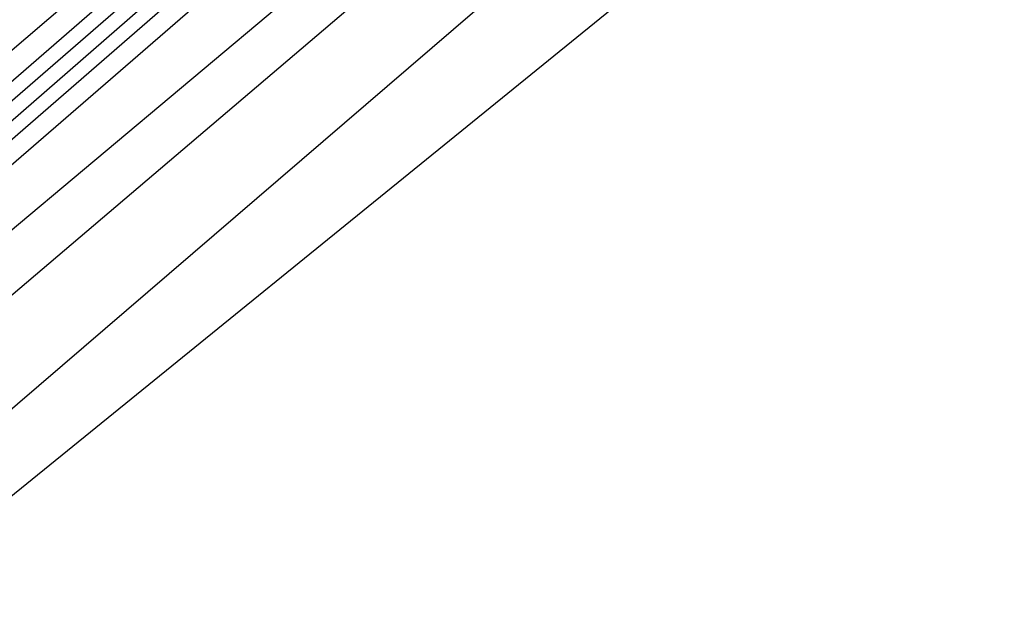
# Model space of a CAD drawing. Extents: x 3249832 to 3255657, y 13789405 to 13793316.
# Tile 701 of 1056: x 3253204.96 to 3253207.37, y 13791251.42 to 13791252.83. Entities that reach past the tile are written whole.
import ezdxf

# ---------------------------------------------------------------- set-up
doc = ezdxf.new("R2010")
doc.units = 0
doc.header["$LTSCALE"] = 100
doc.header["$MEASUREMENT"] = 0
for name, color, linetype in [('GRATIO_03231_CON', 1, 'CONTINUOUS'), ('GRATIO_0323_ICON', 1, 'CONTINUOUS'), ('TARGETS_EAST', 7, 'CONTINUOUS')]:
    doc.layers.add(name, color=color, linetype=linetype)

# ---------------------------------------------------------------- blocks, each defined once
blk = doc.blocks.new('Gratio_032316_contours')
at = {"layer": 'GRATIO_03231_CON', "color": 5, "linetype": 'Continuous', "flags": 128}
for points in [[(3253201.6585, 13791249.0562), (3253208.7399, 13791255.1436), (3253214.639, 13791260.1955), (3253217.7084, 13791262.7688), (3253218.7561, 13791263.5746), (3253219.2039, 13791263.8623)], [(3253200.1596, 13791247.6182), (3253204.5266, 13791251.3287), (3253206.6263, 13791253.0335), (3253207.1335, 13791253.338), (3253207.214, 13791253.2832), (3253207.7988, 13791253.6979), (3253208.8801, 13791254.5638), (3253210.2152, 13791255.6509), (3253211.5605, 13791256.7314)]]:
    blk.add_lwpolyline(points, dxfattribs=at)
at = {"layer": 'GRATIO_03231_CON', "color": 1, "linetype": 'Continuous', "flags": 128}
for points in [[(3253201.4718, 13791249.2034), (3253206.4257, 13791253.4194), (3253215.3463, 13791261.091), (3253225.9004, 13791270.1944), (3253234.8639, 13791277.9291), (3253239.86, 13791282.2289), (3253241.9, 13791283.9634), (3253242.8421, 13791284.7366), (3253244.153, 13791285.8159), (3253245.7322, 13791287.1241), (3253247.0877, 13791288.2474), (3253247.9417, 13791288.9562), (3253248.8734, 13791289.7563), (3253250.6766, 13791291.3376), (3253253.8181, 13791294.1039), (3253257.4579, 13791297.3151), (3253260.4294, 13791299.9452), (3253262.1013, 13791301.4393), (3253263.9852, 13791303.1272), (3253268.1279, 13791306.8098), (3253275.7778, 13791313.586), (3253284.9892, 13791321.7458), (3253293.0173, 13791328.8768), (3253297.7719, 13791333.1433)], [(3253201.5308, 13791249.452), (3253203.3764, 13791251.006), (3253205.7622, 13791253.0041), (3253210.9337, 13791257.4141), (3253220.2072, 13791265.3949), (3253231.1821, 13791274.8703), (3253240.5289, 13791282.9557), (3253245.7489, 13791287.484), (3253247.6673, 13791289.1583), (3253247.9408, 13791289.3993), (3253248.125, 13791289.5479), (3253249.3736, 13791290.6266), (3253252.7395, 13791293.5783), (3253258.7542, 13791298.8829), (3253265.863, 13791305.1692), (3253271.9894, 13791310.6032), (3253275.5609, 13791313.7963), (3253277.0209, 13791315.1417), (3253277.3163, 13791315.4783), (3253277.3163, 13791315.4783), (3253277.4125, 13791315.6585), (3253278.3483, 13791316.5896), (3253281.1803, 13791319.1927), (3253286.5431, 13791324.0173)], [(3253201.9935, 13791249.9231), (3253205.3991, 13791252.872), (3253207.4593, 13791254.6196), (3253209.7597, 13791256.5517), (3253214.4531, 13791260.5545), (3253222.8321, 13791267.7659)], [(3253200.9004, 13791249.0216), (3253205.4478, 13791252.9775), (3253209.2674, 13791256.292), (3253211.5422, 13791258.2333), (3253213.7571, 13791260.0993), (3253217.9725, 13791263.6949), (3253225.4569, 13791270.1371), (3253234.3111, 13791277.7898), (3253241.8442, 13791284.3286), (3253246.0372, 13791288.0069), (3253247.5597, 13791289.3882), (3253247.7532, 13791289.6138), (3253247.7353, 13791289.6352), (3253247.7269, 13791289.6458), (3253247.7245, 13791289.6493), (3253247.7245, 13791289.6493), (3253247.9411, 13791289.8416), (3253249.4539, 13791291.1868), (3253253.5563, 13791294.8409), (3253261.0456, 13791301.516), (3253270.7349, 13791310.1479), (3253280.9411, 13791319.2283), (3253289.806, 13791327.1027)], [(3253202.1519, 13791250.2124), (3253206.8478, 13791254.2857), (3253212.3564, 13791259.0864), (3253217.004, 13791263.1319), (3253219.708, 13791265.4607), (3253221.752, 13791267.1944), (3253225.0114, 13791269.9757), (3253230.707, 13791274.8789), (3253237.4433, 13791280.7056), (3253243.1702, 13791285.6892), (3253246.3505, 13791288.5012), (3253247.4974, 13791289.5664), (3253247.6367, 13791289.7476), (3253247.7168, 13791289.8495), (3253248.3759, 13791290.4438), (3253250.1747, 13791292.0442), (3253250.1747, 13791292.0442), (3253253.6173, 13791295.1093), (3253258.9808, 13791299.8795), (3253266.4855, 13791306.5404), (3253275.6358, 13791314.6499), (3253283.072, 13791321.2554)], [(3253201.8674, 13791250.0552), (3253204.7192, 13791252.4869), (3253209.8215, 13791256.9177), (3253215.8108, 13791262.1408), (3253220.8723, 13791266.5519)], [(3253219.8032, 13791266.733), (3253210.5714, 13791258.7408), (3253205.3858, 13791254.171), (3253203.4376, 13791252.3408), (3253203.1064, 13791251.8783), (3253203.0434, 13791251.6434), (3253202.9858, 13791251.4225), (3253202.9424, 13791251.2339), (3253203.0813, 13791251.2336), (3253204.2077, 13791252.128), (3253207.2864, 13791254.7615), (3253212.7951, 13791259.5497), (3253219.2651, 13791265.1952)]]:
    blk.add_lwpolyline(points, dxfattribs=at)
at = {"layer": 'GRATIO_0323_ICON', "color": 7, "linetype": 'Continuous', "flags": 128}
blk.add_lwpolyline([(3253199.5847, 13791247.9379), (3253203.8741, 13791251.6536), (3253208.9021, 13791256.0319), (3253213.1357, 13791259.712), (3253215.6251, 13791261.847), (3253217.7546, 13791263.6469), (3253221.4919, 13791266.8353), (3253228.0819, 13791272.5081), (3253235.8763, 13791279.2487), (3253242.5042, 13791285.0122), (3253246.1872, 13791288.2614), (3253247.5185, 13791289.4884), (3253247.684, 13791289.693), (3253247.8258, 13791289.8479), (3253248.9112, 13791290.8188), (3253251.8637, 13791293.4443), (3253251.8637, 13791293.4443), (3253257.3309, 13791298.3131), (3253264.8578, 13791305.0137), (3253273.7133, 13791312.8843), (3253282.7209, 13791320.8763)], dxfattribs=at)

msp = doc.modelspace()

# ---------------------------------------------------------------- block references
at = {"layer": 'TARGETS_EAST'}
msp.add_blockref('Gratio_032316_contours', (0, 0), dxfattribs=at)

doc.saveas('drawing.dxf')
